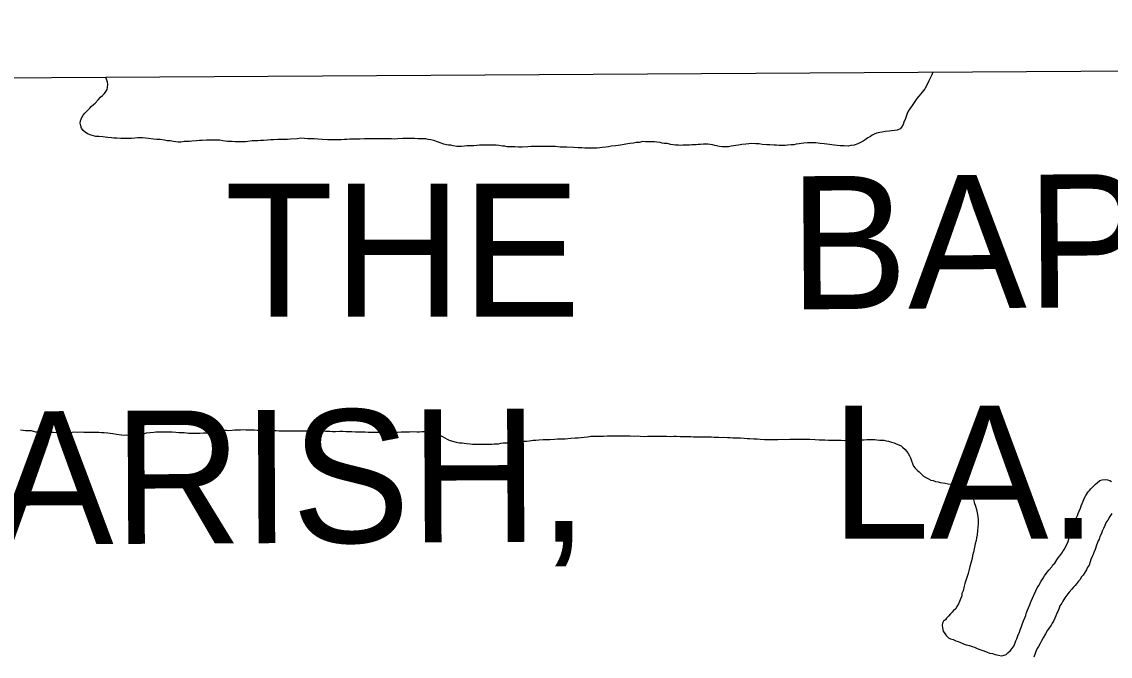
# Model space of a CAD drawing. Extents: x 3477039 to 3515015, y 546746 to 572297.
# Drawn here: x 3498748 to 3500384, y 569525 to 570479 of the extents above; entities that cross this region are included whole.
import ezdxf

# ---------------------------------------------------------------- set-up
doc = ezdxf.new("R2010")
doc.units = 0
for name, color, linetype in [('V-GRID-FRAM', 7, 'Continuous'), ('V-TOPO-GNAM-IDEN', 7, 'Continuous'), ('V-TOPO-SHOR', 7, 'Continuous')]:
    doc.layers.add(name, color=color, linetype=linetype)

msp = doc.modelspace()

# ---------------------------------------------------------------- linework, layer by layer
at = {"layer": 'V-GRID-FRAM'}
msp.add_lwpolyline([(3481168.5, 570290.2), (3512800, 570478.9), (3512916.4, 552296.1), (3481269, 552107.3), (3481168.5, 570290.2)], dxfattribs=at)
at = {"layer": 'V-TOPO-SHOR'}
for points in [[(3498852.7, 570351.4), (3498856.2, 570354.5), (3498858.5, 570356.8), (3498863.2, 570361.8), (3498866.7, 570365.7), (3498869.5, 570368), (3498872.2, 570370.7), (3498874.2, 570373), (3498876.5, 570377.2), (3498877.3, 570380.3), (3498877.7, 570385), (3498877.4, 570388.1), (3498876.2, 570391.2), (3498874.5, 570395.8)], [(3500117.6, 570403.2), (3500115.9, 570399.2), (3500114.3, 570396.1), (3500113.1, 570393), (3500111.6, 570390.3), (3500108.4, 570383.7), (3500105.3, 570378.3), (3500101.4, 570373.3), (3500096.3, 570367.1), (3500093.6, 570363.7), (3500091.6, 570360.6), (3500088.5, 570356.3), (3500086.5, 570353.2), (3500083.8, 570349.7), (3500080.6, 570344.3), (3500079.1, 570341.2), (3500077.9, 570337.8), (3500076.3, 570333.5), (3500073.9, 570328.1), (3500073.1, 570324.6), (3500070.4, 570320.3), (3500068.4, 570318), (3500064.1, 570316.1), (3500059.9, 570315.7), (3500055.6, 570315), (3500051.7, 570314.6), (3500045.9, 570313.9), (3500041.2, 570313.1), (3500038.1, 570312.4), (3500032.7, 570311.3), (3500029.2, 570310.1), (3500026.4, 570308.6), (3500023.7, 570306.7), (3500019.8, 570304.7), (3500015.9, 570301.7), (3500012.8, 570299.7), (3500008.9, 570297.4), (3500005, 570295.5), (3499999.2, 570293.6), (3499994.5, 570292.9), (3499990.6, 570292.1), (3499984, 570292.2), (3499978.2, 570292.6), (3499973.6, 570293), (3499969.3, 570293.4), (3499962.3, 570294.6), (3499958.1, 570295), (3499954.2, 570295.5), (3499948.4, 570295.9), (3499941.8, 570297.1), (3499936.3, 570297.1), (3499932.8, 570296.8), (3499929, 570296.8), (3499923.5, 570296.4), (3499919.6, 570296.1), (3499916.5, 570295.7), (3499911.9, 570295), (3499908.4, 570294.2), (3499904.5, 570293.8), (3499899.1, 570293.5), (3499895.6, 570293.1), (3499892.1, 570292.8), (3499886.6, 570292.8), (3499882.7, 570293.2), (3499878.9, 570293.2), (3499872.3, 570294), (3499868, 570294.1), (3499861, 570294.5), (3499856.4, 570295.3), (3499851.3, 570295.3), (3499844.7, 570295.8), (3499840.8, 570295.4), (3499836.6, 570295), (3499830.4, 570294.3), (3499825.7, 570293.6), (3499821.4, 570292.8), (3499814.4, 570292.1), (3499810.5, 570290.9), (3499806.3, 570291), (3499800.8, 570291), (3499797, 570291.4), (3499790, 570293), (3499786.5, 570293.8)], [(3499297.5, 570302.8), (3499293.3, 570302.8), (3499289, 570302.8), (3499283.2, 570302.8), (3499278.9, 570302.9), (3499272.3, 570302.9), (3499267.7, 570302.9), (3499263.4, 570303), (3499256.4, 570302.6), (3499251.7, 570302.7), (3499247.1, 570302.3), (3499241.3, 570302.3), (3499237, 570302), (3499233.1, 570302), (3499228.4, 570301.3), (3499224.9, 570301.3), (3499218, 570301.3), (3499212.9, 570301.4), (3499207.9, 570301.4), (3499199.7, 570301.8), (3499193.5, 570302.3), (3499187.7, 570303.1), (3499178.4, 570303.1), (3499173.3, 570303.5), (3499167.9, 570304), (3499162.1, 570302.8), (3499152.4, 570302.5), (3499147.7, 570302.2), (3499143.5, 570302.2), (3499137.2, 570302.2), (3499133, 570301.9), (3499126.4, 570301.5), (3499122.1, 570301.5), (3499117.8, 570300.8), (3499111.6, 570300.4), (3499107.3, 570300.5), (3499103.1, 570300.1), (3499097.6, 570299.8), (3499094.5, 570299.8), (3499087.9, 570299), (3499084.4, 570298.7), (3499079.4, 570298.3), (3499075.5, 570298.3), (3499068.9, 570298.4), (3499064.3, 570298.8), (3499057.7, 570299.2), (3499050.3, 570300.1), (3499046, 570300.9), (3499041.8, 570300.9), (3499035.2, 570300.9), (3499030.1, 570301), (3499025.8, 570301), (3499019.2, 570300.3), (3499015.4, 570300.7), (3499010.7, 570299.9), (3499004.1, 570299.6), (3499000.2, 570299.2), (3498995.9, 570299.2), (3498992.5, 570298.9), (3498987.4, 570298.1), (3498983.5, 570298.2), (3498980, 570298.6), (3498976.5, 570299), (3498971.1, 570299.8), (3498966.8, 570300.2), (3498963, 570301), (3498956.4, 570301.8), (3498951.3, 570302.2), (3498946.3, 570302.7), (3498938.9, 570303.5), (3498934.3, 570303.9), (3498929.6, 570304.3), (3498922.6, 570304.4), (3498918, 570304), (3498913.3, 570303.7), (3498905.5, 570303.3), (3498901.3, 570303.3), (3498897, 570303.4), (3498891.2, 570303.8), (3498886.9, 570304.2), (3498883, 570304.6), (3498877.6, 570305), (3498873.7, 570305.5), (3498869.9, 570305.9), (3498864, 570306.3), (3498859.8, 570306.7), (3498856.3, 570307.5), (3498852.4, 570308.3), (3498847, 570310.7), (3498843.5, 570313), (3498840.8, 570315.4), (3498838.1, 570318.9), (3498837, 570322.4), (3498836.2, 570326.3), (3498836.6, 570330.1), (3498838.6, 570334.8), (3498840.6, 570338.3), (3498843.3, 570341.4), (3498847.2, 570345.6), (3498850.7, 570349.1), (3498852.7, 570351.4)], [(3499786.5, 570293.8), (3499779.5, 570295), (3499776, 570295), (3499772.9, 570295.1), (3499768.3, 570294.7), (3499764.8, 570294.7), (3499761.7, 570294), (3499755.1, 570294), (3499751.6, 570293.6), (3499747.7, 570293.3), (3499741.9, 570293.3), (3499738.8, 570293), (3499735.3, 570293.4), (3499730.6, 570293.4), (3499727.5, 570294.2), (3499723.6, 570294.6), (3499718.2, 570295.8), (3499713.9, 570296.2), (3499710.8, 570296.6), (3499707.7, 570297.4), (3499702.7, 570297.8), (3499699.2, 570298.3), (3499694.9, 570298.7), (3499689.5, 570298.7), (3499685.6, 570298.7), (3499681.7, 570298.8), (3499676.3, 570297.6), (3499671.6, 570297.3), (3499667.8, 570296.5), (3499662.3, 570295.8), (3499656.1, 570295), (3499648.3, 570293.5), (3499644.4, 570292.8), (3499640.6, 570292.4), (3499634.3, 570291.7), (3499630.1, 570290.9), (3499626.2, 570290.2), (3499620.8, 570289.8), (3499616.9, 570289.5), (3499612.6, 570289.1), (3499607.2, 570289.1), (3499603.7, 570288.8), (3499598.2, 570288.8), (3499594.4, 570288.8), (3499590.1, 570289.2), (3499584.3, 570289.3), (3499577.7, 570289.7), (3499567.6, 570290.6), (3499562.5, 570290.6), (3499557.5, 570290.6), (3499549.7, 570291.4), (3499544.3, 570291.5), (3499539.6, 570291.5), (3499532.3, 570291.2), (3499527.2, 570291.2), (3499522.2, 570291.2), (3499514, 570291.3), (3499509, 570290.9), (3499500.4, 570290.6), (3499494.6, 570290.6), (3499489.2, 570290.7), (3499484.5, 570290.7), (3499477.9, 570291.1), (3499474.4, 570291.9), (3499470.6, 570291.9), (3499465.5, 570292.8), (3499461.3, 570293.6), (3499457.4, 570293.6), (3499451.2, 570293.6), (3499447.3, 570293.6), (3499443, 570293.7), (3499436.4, 570293.3), (3499432.1, 570293), (3499427.9, 570292.6), (3499423.2, 570292.6), (3499417, 570292.3), (3499413.5, 570291.9), (3499409.2, 570291.6), (3499406.1, 570291.6), (3499402.3, 570291.6), (3499396.8, 570292.4), (3499392.9, 570293.2), (3499389.5, 570293.6), (3499386.4, 570294), (3499382.5, 570295.2), (3499377.1, 570297.2), (3499373.2, 570298.4), (3499367.4, 570300.4), (3499363.1, 570301.6), (3499359.2, 570302), (3499355.4, 570302.8), (3499348.4, 570303.2), (3499343.3, 570303.2), (3499338.7, 570303.7), (3499331.3, 570303.7), (3499326.3, 570303.3), (3499320.8, 570303.4), (3499313.4, 570303), (3499308.8, 570302.7), (3499304.1, 570303.1), (3499297.5, 570302.8)], [(3498746.3, 569865.8), (3498750.5, 569865.4), (3498754, 569864.9), (3498757.1, 569864.9), (3498762.2, 569864.5), (3498765.7, 569863.7), (3498768.8, 569862.9), (3498772.3, 569862.9), (3498776.9, 569862.5), (3498782.4, 569862.4), (3498788.2, 569862), (3498792.1, 569862), (3498796, 569862), (3498801.8, 569861.9), (3498805.7, 569861.9), (3498809.6, 569861.9), (3498815, 569861.8), (3498818.9, 569861.8), (3498823.9, 569862.2), (3498827.8, 569862.5), (3498831.7, 569862.1), (3498837.5, 569862.5), (3498841.4, 569862.4), (3498845.7, 569862.4), (3498851.1, 569862.4), (3498855, 569862.4), (3498858.9, 569862.3), (3498864.3, 569862.3), (3498868.2, 569861.5), (3498872.1, 569861.5), (3498877.9, 569861.4), (3498881.4, 569860.6), (3498885.3, 569860.2), (3498890.7, 569859.4), (3498898.1, 569858.2), (3498902, 569857.8), (3498905.8, 569858.2), (3498909.3, 569857.7)], [(3498909.3, 569857.7), (3498914.4, 569857.7), (3498917.5, 569858.1), (3498924.9, 569859.6), (3498931.1, 569859.9), (3498935.8, 569861.1), (3498941.2, 569861.8), (3498946.7, 569862.2), (3498949.8, 569862.9), (3498953.3, 569862.9), (3498958.3, 569862.9), (3498962.2, 569862.8), (3498966.9, 569862.8), (3498970.3, 569862.8), (3498974.2, 569862.8), (3498980.1, 569862.3), (3498984.3, 569861.9), (3498987.4, 569861.9), (3498992.5, 569861.5), (3498996, 569861.1), (3498999.1, 569860.7), (3499004.1, 569860.6), (3499007.6, 569860.6), (3499010.7, 569860.6), (3499015.8, 569860.6), (3499021.6, 569861.3), (3499027, 569861.3), (3499030.5, 569861.6), (3499034.4, 569862.4), (3499039.9, 569862.7), (3499043.4, 569863.1), (3499047.3, 569863.5), (3499052.3, 569865), (3499055.8, 569865), (3499058.9, 569864.9), (3499064.4, 569865.3), (3499067.9, 569865.7), (3499071.3, 569865.6), (3499076.8, 569865.6), (3499080.3, 569866), (3499085.3, 569865.6), (3499089.6, 569865.5), (3499093.9, 569865.5), (3499098.1, 569865.5), (3499102, 569865.4), (3499106.3, 569865.4), (3499112.1, 569865), (3499116, 569865), (3499120.7, 569864.6), (3499126.9, 569864.5), (3499130.4, 569864.5), (3499135, 569864.1), (3499140.5, 569864), (3499144.7, 569864), (3499149, 569864.4), (3499155.2, 569864.3), (3499158.7, 569864.3), (3499162.2, 569864.3), (3499167.7, 569864.3), (3499171.5, 569864.2), (3499175.4, 569864.2), (3499181.3, 569864.2), (3499185.1, 569864.1), (3499189.4, 569863.7), (3499195.6, 569864.1), (3499199.9, 569864), (3499204.6, 569863.6), (3499211.2, 569863.6), (3499215.4, 569863.2), (3499219.7, 569863.1), (3499226.3, 569863.5), (3499230.6, 569863.5), (3499235.6, 569863), (3499244.2, 569863), (3499250, 569862.6), (3499258.9, 569862.9), (3499264.4, 569862.5), (3499269, 569862.4), (3499276.4, 569862.4), (3499280.7, 569862), (3499284.9, 569862), (3499291.1, 569861.5), (3499295.8, 569861.9), (3499300.9, 569861.8), (3499308.2, 569862.2), (3499312.9, 569862.2), (3499318.3, 569862.5), (3499326.5, 569862.9), (3499331.2, 569862.8), (3499335.8, 569863.2), (3499342, 569862.8), (3499345.9, 569862.7), (3499349.4, 569863.1), (3499353.7, 569863.1), (3499358.3, 569862.6), (3499363, 569862.2), (3499367.3, 569861), (3499370.8, 569859.5), (3499373.9, 569858.3), (3499377.7, 569857.1), (3499380.8, 569855.9)], [(3499380.8, 569855.9), (3499384.3, 569853.6), (3499387.4, 569851.6), (3499390.5, 569850.4), (3499395.5, 569848.8), (3499401.4, 569847.2), (3499406, 569846.4), (3499410.3, 569846), (3499413.4, 569845.6), (3499416.5, 569845.2), (3499422.3, 569844.8), (3499425.8, 569844.4), (3499429.3, 569844.3), (3499434.4, 569844.3), (3499438.2, 569844.3), (3499441.3, 569844.3), (3499446.8, 569844.2), (3499449.9, 569844.2), (3499454.6, 569844.2), (3499458.4, 569844.9), (3499464.7, 569844.9), (3499468.2, 569845.6), (3499471.7, 569846), (3499477.1, 569846.4), (3499481, 569846.3), (3499484.5, 569847.1), (3499489.9, 569847.4), (3499493.8, 569848.2), (3499497.3, 569848.6), (3499503.5, 569848.9), (3499507, 569848.9), (3499510.9, 569849.2), (3499517.1, 569850), (3499521, 569850.3), (3499525.3, 569850.7), (3499531.9, 569851.4), (3499536.9, 569851), (3499542, 569851), (3499549, 569851.7), (3499553.6, 569852.1), (3499558.3, 569852.1), (3499564.9, 569852), (3499569.2, 569852.8), (3499573.5, 569853.1), (3499580.1, 569853.9), (3499584.7, 569853.8), (3499593.7, 569854.9), (3499598.3, 569855.3), (3499603.4, 569856), (3499608.8, 569856.4), (3499614.3, 569856.4), (3499622.8, 569856.3), (3499628.2, 569856.7), (3499636.4, 569856.6), (3499641.4, 569856.6), (3499646.9, 569856.5), (3499653.1, 569856.5), (3499658.1, 569856.5), (3499662.8, 569856.8), (3499669.4, 569856.4), (3499674.1, 569856.8), (3499677.6, 569856), (3499684.6, 569855.9), (3499688.8, 569856.3), (3499694.7, 569856.2), (3499698.5, 569856.2), (3499704.4, 569856.2), (3499709, 569856.1), (3499713.3, 569856.1), (3499717.2, 569856.1), (3499723.4, 569855.7), (3499728.1, 569856), (3499732.3, 569856), (3499737.8, 569855.6), (3499743.6, 569855.5), (3499753.7, 569855.5), (3499758, 569855.4), (3499765.3, 569855.4), (3499770.4, 569855.4), (3499774.7, 569855.3), (3499780.9, 569855.3), (3499785.1, 569855.3), (3499789, 569854.9), (3499795.2, 569854.8), (3499799.5, 569854.4), (3499803, 569854.8), (3499808.8, 569854.3), (3499812.7, 569854.3), (3499817, 569853.9), (3499823.2, 569853.9), (3499828.6, 569853.8), (3499834.1, 569853), (3499838.7, 569852.6), (3499842.6, 569852.6), (3499848.4, 569852.1), (3499853.5, 569852.1), (3499858.1, 569851.7), (3499864.7, 569851.3), (3499869, 569851.2), (3499873.3, 569851.2), (3499879.9, 569851.2)], [(3499879.9, 569851.2), (3499884.5, 569851.1), (3499891.9, 569851.5), (3499896.6, 569851.4), (3499902.4, 569851.8), (3499909, 569851.8), (3499919.1, 569851.7), (3499925.7, 569851.6), (3499932.7, 569851.6), (3499940.9, 569851.2), (3499946.7, 569850.7), (3499955.2, 569850.7), (3499960.7, 569850.3), (3499964.9, 569850.2), (3499971.1, 569850.2), (3499975.4, 569850.2), (3499979.7, 569850.1), (3499985.5, 569849.7), (3499989, 569850.1), (3499993.3, 569850.4), (3499998.7, 569850.4), (3500002.2, 569850.4), (3500005.7, 569850.8), (3500011.2, 569850.7), (3500014.3, 569850.7), (3500018.1, 569851.1)], [(3500018.1, 569851.1), (3500023.2, 569851), (3500026.3, 569851), (3500029.8, 569851), (3500033.3, 569850.6), (3500037.5, 569850.2), (3500044.1, 569850.1), (3500047.6, 569849.3), (3500051.1, 569848.9), (3500055.4, 569847.3), (3500059.6, 569846.1), (3500062.3, 569844.6), (3500066.2, 569843.4), (3500069.7, 569841.4), (3500072, 569839.5), (3500075.8, 569836), (3500079.7, 569831.3), (3500082.4, 569826.6), (3500083.9, 569823.5), (3500085.4, 569819.2), (3500087, 569814.9), (3500088.5, 569811.1), (3500090.8, 569808.3), (3500094.3, 569804.8), (3500097, 569802.5), (3500100.4, 569799), (3500103.5, 569796.2), (3500108.1, 569793.5), (3500110.9, 569791.9), (3500114.7, 569790.3), (3500117.8, 569789.5), (3500121.7, 569788.3), (3500125.6, 569787.5), (3500128.7, 569786.8), (3500136, 569785.5), (3500140.7, 569784.7), (3500146.9, 569783.9), (3500153.8, 569782.7), (3500158.9, 569781.1), (3500162.7, 569779.5), (3500167, 569776.4), (3500170.1, 569774.1), (3500174.3, 569769), (3500177, 569763.6), (3500178.9, 569759.7), (3500179.7, 569756.6), (3500181.6, 569751.1), (3500183.1, 569746.1), (3500184.6, 569738.3), (3500185.3, 569734.8), (3500185.7, 569730.5), (3500185.7, 569724.3), (3500185.2, 569719.3), (3500184.8, 569714.3), (3500184, 569707.7), (3500183.2, 569703.4), (3500182.4, 569699.5), (3500181.2, 569694.5), (3500179.6, 569686.7), (3500178.4, 569682.1), (3500177.2, 569677.1), (3500176.8, 569672.4), (3500174.8, 569665.1), (3500173.2, 569660.4), (3500171.6, 569653.8), (3500170.4, 569649.6), (3500168.9, 569645.3), (3500166.9, 569639.1), (3500165.7, 569634.9), (3500164.5, 569630.6), (3500162.9, 569624), (3500161.3, 569619.8), (3500160.9, 569616.3), (3500159.4, 569612.8), (3500157.8, 569607.8), (3500156.2, 569604.3), (3500153.8, 569600), (3500151.9, 569596.9), (3500148.8, 569594.2), (3500146.8, 569591.9), (3500144.1, 569589.2), (3500141, 569585.8), (3500138.2, 569582.7), (3500136.3, 569580.4), (3500133.5, 569578.1), (3500132, 569575.4), (3500131.6, 569572.3), (3500131.9, 569568), (3500133.1, 569563.3), (3500135.4, 569559.4), (3500137.7, 569556.7), (3500141.1, 569553.2), (3500144.2, 569551.6), (3500148.1, 569550.4), (3500152, 569548.5), (3500155.8, 569547.7), (3500158.3, 569546.5)], [(3500320.8, 569698), (3500322.3, 569703.4), (3500323.9, 569707.3), (3500325.1, 569710.8), (3500327.5, 569716.2), (3500328.3, 569719.7), (3500329.5, 569723.2), (3500331, 569727.4), (3500333, 569732.9), (3500335, 569737.1), (3500335.8, 569740.2), (3500337.4, 569743.3), (3500339.3, 569748), (3500340.5, 569751.4), (3500343.3, 569758.4), (3500345.6, 569763.4), (3500347.6, 569766.9), (3500350.7, 569772.3), (3500353.1, 569774.3), (3500355, 569777), (3500358.2, 569780.1), (3500362.1, 569783.9), (3500364.4, 569786.2), (3500368.3, 569789.7), (3500372.2, 569790.8), (3500376.5, 569791.2), (3500380, 569790.8), (3500383.4, 569789.6), (3500386.2, 569788)], [(3500386.6, 569739.9), (3500383.5, 569735.6), (3500380.3, 569730.2), (3500378, 569726.8), (3500376, 569722.1), (3500374.1, 569717.5), (3500372.1, 569713.2), (3500370.9, 569710.1), (3500368.5, 569705.5), (3500367.7, 569701.6), (3500366.2, 569698.9), (3500363.4, 569692.3), (3500361.4, 569686.1), (3500359.5, 569681.5), (3500358.3, 569678.4), (3500357.1, 569675.3), (3500355.1, 569670.6), (3500353.9, 569667.1), (3500352.4, 569662.5), (3500349.6, 569658.2), (3500348.4, 569655.1), (3500346.5, 569652.1), (3500343.3, 569647.4), (3500341, 569644.7), (3500338.2, 569640.5), (3500336.3, 569638.1), (3500333.6, 569634.3), (3500331.2, 569631.6), (3500328.9, 569629.3), (3500326.5, 569626.2), (3500322.6, 569621.9), (3500320.3, 569619.2), (3500316, 569613), (3500312.8, 569608.4), (3500311.2, 569605.3), (3500308.5, 569601.1), (3500307.3, 569597.6), (3500305.3, 569592.9), (3500303.8, 569590.2), (3500302.2, 569586.4), (3500300.6, 569582.9), (3500298.7, 569578.2), (3500296.7, 569575.1), (3500295.1, 569572.4), (3500292, 569567), (3500290, 569564.7), (3500286.9, 569559.3), (3500283.4, 569553.1), (3500280.6, 569548.5), (3500278.6, 569544.6), (3500276.3, 569539.9), (3500274.3, 569537.2), (3500272.4, 569532.6), (3500271.2, 569529.5), (3500269.2, 569524.1)], [(3500158.3, 569546.5), (3500158.3, 569546.5), (3500164.5, 569543.4), (3500167.6, 569542.6), (3500172.7, 569541.4), (3500176.5, 569540.2), (3500180, 569539), (3500184.3, 569537), (3500188.2, 569535.5), (3500191.3, 569534.7), (3500198.2, 569531.9), (3500202.9, 569530.3), (3500207.1, 569529.5), (3500211.4, 569528.3), (3500216.4, 569527.1), (3500220.7, 569526.3), (3500224.6, 569527.1), (3500227.7, 569528.2), (3500230.4, 569530.5), (3500234.3, 569534), (3500236.3, 569536.7), (3500239, 569540.6), (3500241, 569545.6), (3500242.2, 569548.7), (3500243.8, 569551.8), (3500245.3, 569556.1), (3500247.7, 569561.5), (3500248.9, 569565.3), (3500250.9, 569570), (3500252, 569573.1), (3500254, 569578.9), (3500256, 569583.2), (3500257.2, 569586.6), (3500258, 569589.7), (3500259.9, 569594.8), (3500261.1, 569598.3), (3500262.7, 569601.7), (3500265.1, 569608.3), (3500267.4, 569612.6), (3500269.4, 569617.2), (3500272.2, 569623.8), (3500274.1, 569628.1), (3500276.9, 569631.9), (3500280.4, 569638.5), (3500283.1, 569642.8), (3500285.5, 569646.2), (3500289.4, 569651.6), (3500292.2, 569655.1), (3500296.1, 569659.7), (3500298, 569662.8), (3500300.8, 569665.5), (3500303.9, 569670.2), (3500305.9, 569673.3), (3500308.2, 569676.4), (3500311.3, 569680.6), (3500313.3, 569683.7), (3500315.3, 569686.4), (3500317.6, 569691), (3500319.2, 569694.5), (3500320.8, 569698)]]:
    msp.add_lwpolyline(points, dxfattribs=at)

# ---------------------------------------------------------------- texts
at = {"layer": 'V-TOPO-GNAM-IDEN'}
for s, rotation, p in [('BAPTIST', 0.4, (3499902.1, 570046.6)), ('PARISH,', 0.3, (3498529.7, 569692.3))]:
    msp.add_text(s, height=200, rotation=rotation, dxfattribs=at).set_placement(p)
for s, p in [('THE', (3499053.2, 570035.8)), ('LA.', (3499964.3, 569702.2))]:
    msp.add_text(s, height=200, dxfattribs=at).set_placement(p)

doc.saveas('drawing.dxf')
